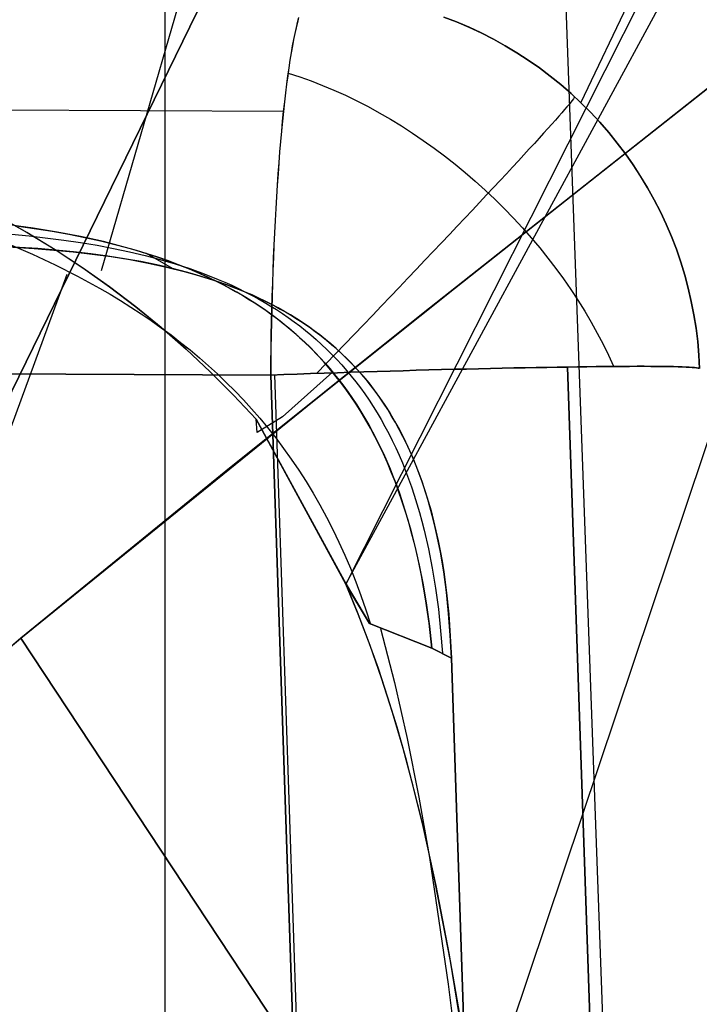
# Model space of a CAD drawing. Header units: millimetres. Extents: x -273 to 273, y -240 to 302.
# Tile 274 of 280: x 227.42 to 230.04, y 229.79 to 233.59. Entities that reach past the tile are written whole.
import ezdxf

# ---------------------------------------------------------------- set-up
doc = ezdxf.new("R2010")
doc.units = ezdxf.units.MM
doc.header["$MEASUREMENT"] = 0
doc.layers.add('IGES level 1', color=7, linetype='Continuous', true_color=0x3e413d)
doc.layers.add('IGES level 2', color=7, linetype='Continuous', true_color=0x008000)

msp = doc.modelspace()

# ---------------------------------------------------------------- linework, layer by layer
at = {"layer": 'IGES level 1'}
for p, q in [((229.5831, 233.2657, 420.4467), (239.6005, 254.288, 0.0001)), ((234.6373, 246.9805, 6), (224.2329, 225.6991, 421.551)), ((224.2329, 225.6991, 421.551), (234.6373, 246.9805, 6)), ((224.5786, 215.5784, 421.7705), (234.6867, 245.7241, 6)), ((229.4264, 236.3375, 213.8137), (230.1957, 215.1254, 214.085)), ((227.9807, 229.709), (227.9807, 235.709)), ((228.4949, 233.5941, 420.8904), (228.4899, 233.5754, 420.9378)), ((228.4911, 233.5753, 420.9379), (228.496, 233.5941, 420.8905)), ((229.0545, 233.596, 420.4506), (229.1034, 233.5772, 420.4508)), ((229.1034, 233.5772, 420.4508), (229.0546, 233.596, 420.4506)), ((228.4359, 233.2324, 421.4401), (152.4425, 233.5635, 414.8607)), ((228.4849, 233.5551, 420.9846), (228.48, 233.5331, 421.0306)), ((228.4814, 233.533, 421.0307), (228.4862, 233.555, 420.9847)), ((228.4899, 233.5754, 420.9378), (228.4849, 233.5551, 420.9846)), ((228.4862, 233.555, 420.9847), (228.4911, 233.5753, 420.9379)), ((229.1516, 233.5568, 420.4509), (229.1034, 233.5772, 420.4508)), ((229.1034, 233.5772, 420.4508), (229.1515, 233.5568, 420.4509)), ((229.1515, 233.5568, 420.4509), (229.1989, 233.5346, 420.451)), ((229.199, 233.5347, 420.451), (229.1516, 233.5568, 420.4509)), ((228.48, 233.5331, 421.0306), (228.4752, 233.5096, 421.0759)), ((228.4766, 233.5095, 421.076), (228.4814, 233.533, 421.0307)), ((229.1989, 233.5346, 420.451), (229.2456, 233.5109, 420.4509)), ((229.2456, 233.5109, 420.4509), (229.199, 233.5347, 420.451)), ((228.4704, 233.4846, 421.1204), (228.4658, 233.458, 421.1639)), ((228.4673, 233.4579, 421.164), (228.4719, 233.4845, 421.1204)), ((228.4752, 233.5096, 421.0759), (228.4704, 233.4846, 421.1204)), ((228.4719, 233.4845, 421.1204), (228.4766, 233.5095, 421.076)), ((229.2913, 233.4855, 420.4507), (229.2456, 233.5109, 420.4509)), ((229.2456, 233.5109, 420.4509), (229.2913, 233.4855, 420.4507)), ((229.3362, 233.4586, 420.4504), (229.2913, 233.4855, 420.4507)), ((229.2913, 233.4855, 420.4507), (229.3362, 233.4585, 420.4504)), ((228.4658, 233.458, 421.1639), (228.4612, 233.43, 421.2066)), ((228.4627, 233.4299, 421.2067), (228.4673, 233.4579, 421.164)), ((229.3801, 233.4301, 420.4501), (229.3362, 233.4586, 420.4504)), ((229.3362, 233.4585, 420.4504), (229.38, 233.43, 420.4501)), ((228.4612, 233.43, 421.2066), (228.4567, 233.4005, 421.2482)), ((228.4583, 233.4004, 421.2483), (228.4627, 233.4299, 421.2067)), ((229.38, 233.43, 420.4501), (229.4229, 233.4, 420.4496)), ((229.4229, 233.4001, 420.4496), (229.3801, 233.4301, 420.4501)), ((228.4523, 233.3696, 421.2889), (228.448, 233.3373, 421.3284)), ((228.4497, 233.3372, 421.3285), (228.4539, 233.3694, 421.289)), ((228.4567, 233.4005, 421.2482), (228.4523, 233.3696, 421.2889)), ((228.4539, 233.3694, 421.289), (228.4583, 233.4004, 421.2483)), ((228.4549, 233.3803, 421.275), (228.4989, 233.3658, 421.2968)), ((228.4989, 233.3658, 421.2968), (228.543, 233.3499, 421.3175)), ((229.4647, 233.3686, 420.449), (229.4229, 233.4001, 420.4496)), ((229.4229, 233.4, 420.4496), (229.4647, 233.3686, 420.449)), ((229.5054, 233.3357, 420.4483), (229.4647, 233.3686, 420.449)), ((229.4647, 233.3686, 420.449), (229.5053, 233.3356, 420.4483)), ((228.448, 233.3373, 421.3284), (228.4438, 233.3037, 421.3669)), ((228.4455, 233.3035, 421.367), (228.4497, 233.3372, 421.3285)), ((228.543, 233.3499, 421.3175), (228.5871, 233.3327, 421.3372)), ((228.5871, 233.3327, 421.3372), (228.6311, 233.3141, 421.3557)), ((229.5053, 233.3356, 420.4483), (229.5448, 233.3013, 420.4475)), ((229.5449, 233.3014, 420.4475), (229.5054, 233.3357, 420.4483)), ((228.4438, 233.3037, 421.3669), (228.4398, 233.2687, 421.4042)), ((228.4415, 233.2686, 421.4042), (228.4455, 233.3035, 421.367)), ((228.6311, 233.3141, 421.3557), (228.6751, 233.2943, 421.373)), ((228.6751, 233.2943, 421.373), (228.7189, 233.2731, 421.3892)), ((229.5448, 233.3013, 420.4475), (229.5831, 233.2657, 420.4467)), ((229.5831, 233.2657, 420.4467), (229.5449, 233.3014, 420.4475)), ((229.5589, 233.2885, 420.4472), (229.557, 233.2853, 420.4991)), ((228.4398, 233.2687, 421.4042), (228.4358, 233.2325, 421.4402)), ((228.4376, 233.2324, 421.4403), (228.4415, 233.2686, 421.4042)), ((228.7189, 233.2731, 421.3892), (228.7624, 233.2507, 421.4041)), ((228.7624, 233.2507, 421.4041), (228.8058, 233.227, 421.4179)), ((229.529, 233.2498, 420.7548), (229.5198, 233.239, 420.8048)), ((229.5371, 233.2595, 420.7043), (229.529, 233.2498, 420.7548)), ((229.5439, 233.2678, 420.6535), (229.5371, 233.2595, 420.7043)), ((229.5495, 233.2749, 420.6023), (229.5439, 233.2678, 420.6535)), ((229.5539, 233.2808, 420.5508), (229.5495, 233.2749, 420.6023)), ((229.557, 233.2853, 420.4991), (229.5539, 233.2808, 420.5508)), ((229.6201, 233.2287, 420.4457), (229.5831, 233.2657, 420.4467)), ((229.5831, 233.2657, 420.4467), (229.6201, 233.2287, 420.4457)), ((228.4358, 233.2325, 421.4402), (228.432, 233.1951, 421.475)), ((228.4337, 233.195, 421.4751), (228.4376, 233.2324, 421.4403)), ((228.8058, 233.227, 421.4179), (228.8488, 233.2021, 421.4304)), ((229.4976, 233.2135, 420.9031), (229.4848, 233.199, 420.9513)), ((229.5093, 233.2269, 420.8542), (229.4976, 233.2135, 420.9031)), ((229.5198, 233.239, 420.8048), (229.5093, 233.2269, 420.8542)), ((229.6558, 233.1905, 420.4446), (229.6201, 233.2287, 420.4457)), ((229.6201, 233.2287, 420.4457), (229.6558, 233.1904, 420.4446)), ((228.432, 233.1951, 421.475), (228.4283, 233.1565, 421.5086)), ((228.43, 233.1564, 421.5086), (228.4337, 233.195, 421.4751)), ((228.8488, 233.2021, 421.4304), (228.8914, 233.1761, 421.4417)), ((228.8914, 233.1761, 421.4417), (228.9337, 233.1489, 421.4518)), ((229.4708, 233.1833, 420.9989), (229.4556, 233.1664, 421.0457)), ((229.4848, 233.199, 420.9513), (229.4708, 233.1833, 420.9989)), ((229.6902, 233.151, 420.4435), (229.6558, 233.1905, 420.4446)), ((229.6558, 233.1904, 420.4446), (229.6902, 233.151, 420.4435)), ((228.4283, 233.1565, 421.5086), (228.4248, 233.1168, 421.5408)), ((228.4265, 233.1167, 421.5408), (228.43, 233.1564, 421.5086)), ((228.9337, 233.1489, 421.4518), (228.9755, 233.1205, 421.4605)), ((229.4393, 233.1484, 421.0916), (229.422, 233.1292, 421.1367)), ((229.4556, 233.1664, 421.0457), (229.4393, 233.1484, 421.0916)), ((229.7231, 233.1104, 420.4422), (229.6902, 233.151, 420.4435)), ((229.6902, 233.151, 420.4435), (229.7231, 233.1104, 420.4422)), ((228.4248, 233.1168, 421.5408), (228.4214, 233.076, 421.5716)), ((228.423, 233.0759, 421.5716), (228.4265, 233.1167, 421.5408)), ((228.9755, 233.1205, 421.4605), (229.0167, 233.0911, 421.468)), ((229.4035, 233.109, 421.1809), (229.384, 233.0876, 421.2241)), ((229.422, 233.1292, 421.1367), (229.4035, 233.109, 421.1809)), ((229.7546, 233.0686, 420.4409), (229.7231, 233.1104, 420.4422)), ((229.7231, 233.1104, 420.4422), (229.7546, 233.0686, 420.4409)), ((228.4214, 233.076, 421.5716), (228.4181, 233.0342, 421.601)), ((228.4197, 233.0341, 421.601), (228.423, 233.0759, 421.5716)), ((229.0167, 233.0911, 421.468), (229.0575, 233.0607, 421.4743)), ((229.0575, 233.0607, 421.4743), (229.0976, 233.0292, 421.4792)), ((229.3634, 233.0652, 421.2663), (229.3418, 233.0418, 421.3074)), ((229.384, 233.0876, 421.2241), (229.3634, 233.0652, 421.2663)), ((229.7847, 233.0258, 420.4395), (229.7546, 233.0686, 420.4409)), ((229.7546, 233.0686, 420.4409), (229.7846, 233.0258, 420.4395)), ((228.4181, 233.0342, 421.601), (228.415, 232.9914, 421.629)), ((228.4166, 232.9913, 421.629), (228.4197, 233.0341, 421.601)), ((229.0976, 233.0292, 421.4792), (229.1371, 232.9967, 421.4828)), ((229.3418, 233.0418, 421.3074), (229.3192, 233.0174, 421.3473)), ((229.7846, 233.0258, 420.4395), (229.8131, 232.9819, 420.438)), ((229.8132, 232.982, 420.438), (229.7847, 233.0258, 420.4395)), ((228.415, 232.9914, 421.629), (228.412, 232.9476, 421.6555)), ((228.4135, 232.9476, 421.6555), (228.4166, 232.9913, 421.629)), ((229.1371, 232.9967, 421.4828), (229.1759, 232.9633, 421.4852)), ((229.2957, 232.992, 421.3861), (229.2712, 232.9657, 421.4237)), ((229.3192, 233.0174, 421.3473), (229.2957, 232.992, 421.3861)), ((228.412, 232.9476, 421.6555), (228.4092, 232.903, 421.6805)), ((228.4107, 232.9029, 421.6805), (228.4135, 232.9476, 421.6555)), ((229.1759, 232.9633, 421.4852), (229.2139, 232.929, 421.4862)), ((229.2712, 232.9657, 421.4237), (229.2458, 232.9385, 421.46)), ((229.8131, 232.9819, 420.438), (229.8401, 232.9371, 420.4364)), ((229.8401, 232.9372, 420.4364), (229.8132, 232.982, 420.438)), ((229.2195, 232.9104, 421.4949), (229.1924, 232.8814, 421.5286)), ((229.2139, 232.929, 421.4862), (229.2512, 232.8938, 421.4859)), ((229.2458, 232.9385, 421.46), (229.2195, 232.9104, 421.4949)), ((229.8655, 232.8914, 420.4347), (229.8401, 232.9372, 420.4364)), ((229.8401, 232.9371, 420.4364), (229.8655, 232.8914, 420.4347)), ((228.4092, 232.903, 421.6805), (228.4065, 232.8575, 421.7039)), ((228.4079, 232.8575, 421.704), (228.4107, 232.9029, 421.6805)), ((229.1924, 232.8814, 421.5286), (229.1645, 232.8517, 421.5608)), ((229.2512, 232.8938, 421.4859), (229.2876, 232.8578, 421.4843)), ((229.8893, 232.8449, 420.4329), (229.8655, 232.8914, 420.4347)), ((229.8655, 232.8914, 420.4347), (229.8893, 232.8449, 420.4329)), ((228.4065, 232.8575, 421.7039), (228.404, 232.8113, 421.7259)), ((228.4053, 232.8112, 421.7259), (228.4079, 232.8575, 421.704)), ((229.1645, 232.8517, 421.5608), (229.1358, 232.8212, 421.5916)), ((229.2876, 232.8578, 421.4843), (229.3232, 232.821, 421.4815)), ((229.9115, 232.7975, 420.4311), (229.8893, 232.8449, 420.4329)), ((229.8893, 232.8449, 420.4329), (229.9114, 232.7975, 420.4311)), ((228.404, 232.8113, 421.7259), (228.4016, 232.7643, 421.7462)), ((228.4029, 232.7642, 421.7462), (228.4053, 232.8112, 421.7259)), ((229.1358, 232.8212, 421.5916), (229.1064, 232.7899, 421.6209)), ((229.3232, 232.821, 421.4815), (229.3578, 232.7835, 421.4773)), ((229.9114, 232.7975, 420.4311), (229.9319, 232.7494, 420.4292)), ((229.9319, 232.7494, 420.4292), (229.9115, 232.7975, 420.4311)), ((228.4016, 232.7643, 421.7462), (228.3995, 232.7166, 421.7649)), ((228.4006, 232.7166, 421.7649), (228.4029, 232.7642, 421.7462)), ((229.0762, 232.758, 421.6488), (229.0454, 232.7254, 421.675)), ((229.1064, 232.7899, 421.6209), (229.0762, 232.758, 421.6488)), ((229.3578, 232.7835, 421.4773), (229.3915, 232.7453, 421.4718)), ((229.0454, 232.7254, 421.675), (229.014, 232.6922, 421.6998)), ((229.3915, 232.7453, 421.4718), (229.4242, 232.7064, 421.465)), ((229.9507, 232.7006, 420.4272), (229.9319, 232.7494, 420.4292)), ((229.9319, 232.7494, 420.4292), (229.9507, 232.7006, 420.4272)), ((228.3995, 232.7166, 421.7649), (228.3974, 232.6684, 421.782)), ((228.3985, 232.6683, 421.782), (228.4006, 232.7166, 421.7649)), ((229.014, 232.6922, 421.6998), (228.9819, 232.6584, 421.7229)), ((229.4242, 232.7064, 421.465), (229.4559, 232.667, 421.457)), ((229.9678, 232.6512, 420.4251), (229.9507, 232.7006, 420.4272)), ((229.9507, 232.7006, 420.4272), (229.9678, 232.6512, 420.4251)), ((228.3974, 232.6684, 421.782), (228.3956, 232.6195, 421.7974)), ((228.3966, 232.6195, 421.7975), (228.3985, 232.6683, 421.782)), ((228.9819, 232.6584, 421.7229), (228.9493, 232.624, 421.7444)), ((229.4559, 232.667, 421.457), (229.4865, 232.6269, 421.4477)), ((229.9831, 232.6012, 420.423), (229.9678, 232.6512, 420.4251)), ((229.9678, 232.6512, 420.4251), (229.9831, 232.6012, 420.423)), ((224.3041, 223.614, 421.5962), (227.6028, 232.6053, 286.7002)), ((228.3956, 232.6195, 421.7974), (228.3939, 232.5702, 421.8112)), ((228.3948, 232.5702, 421.8112), (228.3966, 232.6195, 421.7975)), ((228.9493, 232.624, 421.7444), (228.9162, 232.5892, 421.7642)), ((229.4865, 232.6269, 421.4477), (229.516, 232.5864, 421.4371)), ((228.3939, 232.5702, 421.8112), (228.3924, 232.5204, 421.8233)), ((228.3932, 232.5204, 421.8233), (228.3948, 232.5702, 421.8112)), ((228.9162, 232.5892, 421.7642), (228.8826, 232.5539, 421.7824)), ((229.516, 232.5864, 421.4371), (229.5444, 232.5454, 421.4253)), ((229.9967, 232.5507, 420.4208), (229.9831, 232.6012, 420.423)), ((229.9831, 232.6012, 420.423), (229.9967, 232.5507, 420.4208)), ((228.3871, 232.2157, 421.8598), (152.4099, 232.5475, 415.2838)), ((152.4099, 232.5475, 415.2838), (228.3871, 232.2157, 421.8598)), ((228.8826, 232.5539, 421.7824), (228.8486, 232.5183, 421.7988)), ((229.5444, 232.5454, 421.4253), (229.5716, 232.504, 421.4122)), ((230.0085, 232.4998, 420.4185), (229.9967, 232.5507, 420.4208)), ((229.9967, 232.5507, 420.4208), (230.0085, 232.4998, 420.4185)), ((228.3924, 232.5204, 421.8233), (228.3911, 232.4703, 421.8337)), ((228.3917, 232.4703, 421.8337), (228.3932, 232.5204, 421.8233)), ((228.8486, 232.5183, 421.7988), (228.8142, 232.4822, 421.8136)), ((229.5716, 232.504, 421.4122), (229.5976, 232.4622, 421.398)), ((230.0186, 232.4485, 420.4162), (230.0085, 232.4998, 420.4185)), ((230.0085, 232.4998, 420.4185), (230.0185, 232.4485, 420.4162)), ((228.3911, 232.4703, 421.8337), (228.3899, 232.4198, 421.8423)), ((228.3905, 232.4198, 421.8424), (228.3917, 232.4703, 421.8337)), ((228.8142, 232.4822, 421.8136), (228.7794, 232.4458, 421.8266)), ((229.5976, 232.4622, 421.398), (229.6224, 232.4201, 421.3825)), ((228.3899, 232.4198, 421.8423), (228.3889, 232.369, 421.8493)), ((228.3894, 232.369, 421.8493), (228.3905, 232.4198, 421.8424)), ((228.7794, 232.4458, 421.8266), (228.7443, 232.4092, 421.8378)), ((229.6224, 232.4201, 421.3825), (229.6459, 232.3777, 421.3658)), ((230.0185, 232.4485, 420.4162), (230.0268, 232.3969, 420.4138)), ((230.0268, 232.3969, 420.4138), (230.0186, 232.4485, 420.4162)), ((228.7443, 232.4092, 421.8378), (228.7089, 232.3723, 421.8473)), ((229.6459, 232.3777, 421.3658), (229.6681, 232.3351, 421.348)), ((230.0332, 232.345, 420.4114), (230.0268, 232.3969, 420.4138)), ((230.0268, 232.3969, 420.4138), (230.0332, 232.345, 420.4114)), ((228.3889, 232.369, 421.8493), (228.3881, 232.3181, 421.8545)), ((228.3884, 232.318, 421.8545), (228.3894, 232.369, 421.8493)), ((228.7089, 232.3723, 421.8473), (228.6733, 232.3352, 421.855)), ((230.0378, 232.293, 420.4089), (230.0332, 232.345, 420.4114)), ((230.0332, 232.345, 420.4114), (230.0378, 232.293, 420.4089)), ((228.3881, 232.3181, 421.8545), (228.3875, 232.2669, 421.858)), ((228.3877, 232.2669, 421.858), (228.3884, 232.318, 421.8545)), ((228.6733, 232.3352, 421.855), (228.6375, 232.2979, 421.8609)), ((229.6681, 232.3351, 421.348), (229.689, 232.2924, 421.329)), ((228.3875, 232.2669, 421.858), (228.3871, 232.2157, 421.8598)), ((228.3871, 232.2157, 421.8598), (228.3877, 232.2669, 421.858)), ((228.6375, 232.2979, 421.8609), (228.6016, 232.2606, 421.8651)), ((229.689, 232.2924, 421.329), (229.7086, 232.2495, 421.309)), ((230.0406, 232.2408, 420.4063), (230.0378, 232.293, 420.4089)), ((230.0378, 232.293, 420.4089), (230.0406, 232.2408, 420.4063)), ((228.6016, 232.2606, 421.8651), (228.5655, 232.2232, 421.8674)), ((228.5927, 232.223, 421.8667), (228.6441, 232.2248, 421.8641)), ((228.6441, 232.2248, 421.8641), (228.5927, 232.2231, 421.8668)), ((228.6954, 232.2265, 421.8597), (228.6441, 232.2248, 421.8641)), ((228.6441, 232.2248, 421.8641), (228.6953, 232.2264, 421.8596)), ((228.6953, 232.2264, 421.8596), (228.7464, 232.2281, 421.8535)), ((228.7465, 232.2281, 421.8535), (228.6954, 232.2265, 421.8597)), ((228.7464, 232.2281, 421.8535), (228.7973, 232.2297, 421.8455)), ((228.7973, 232.2297, 421.8456), (228.7465, 232.2281, 421.8535)), ((228.7973, 232.2297, 421.8455), (228.8479, 232.2312, 421.8358)), ((228.8479, 232.2312, 421.8359), (228.7973, 232.2297, 421.8456)), ((228.8479, 232.2312, 421.8358), (228.8981, 232.2327, 421.8244)), ((228.8981, 232.2327, 421.8245), (228.8479, 232.2312, 421.8359)), ((228.8981, 232.2327, 421.8244), (228.9478, 232.2341, 421.8113)), ((228.9478, 232.2341, 421.8114), (228.8981, 232.2327, 421.8245)), ((228.9478, 232.2341, 421.8113), (228.9971, 232.2354, 421.7965)), ((228.9971, 232.2354, 421.7965), (228.9478, 232.2341, 421.8114)), ((228.9971, 232.2354, 421.7965), (229.0459, 232.2367, 421.78)), ((229.0459, 232.2367, 421.78), (228.9971, 232.2354, 421.7965)), ((229.0459, 232.2367, 421.78), (229.0941, 232.238, 421.7618)), ((229.0941, 232.238, 421.7619), (229.0459, 232.2367, 421.78)), ((229.1416, 232.2392, 421.742), (229.0941, 232.238, 421.7619)), ((229.0941, 232.238, 421.7618), (229.1416, 232.2391, 421.742)), ((229.1416, 232.2391, 421.742), (229.1884, 232.2403, 421.7206)), ((229.1884, 232.2403, 421.7206), (229.1416, 232.2392, 421.742)), ((229.1884, 232.2403, 421.7206), (229.2344, 232.2413, 421.6975)), ((229.2345, 232.2413, 421.6976), (229.1884, 232.2403, 421.7206)), ((229.2344, 232.2413, 421.6975), (229.2797, 232.2423, 421.6729)), ((229.2797, 232.2423, 421.673), (229.2345, 232.2413, 421.6976)), ((229.2797, 232.2423, 421.6729), (229.324, 232.2432, 421.6468)), ((229.3241, 232.2432, 421.6468), (229.2797, 232.2423, 421.673)), ((229.324, 232.2432, 421.6468), (229.3675, 232.2441, 421.6192)), ((229.3675, 232.244, 421.6192), (229.3241, 232.2432, 421.6468)), ((229.3675, 232.2441, 421.6192), (229.41, 232.2448, 421.5901)), ((229.41, 232.2448, 421.5901), (229.3675, 232.244, 421.6192)), ((229.41, 232.2448, 421.5901), (229.4514, 232.2455, 421.5595)), ((229.4514, 232.2455, 421.5595), (229.41, 232.2448, 421.5901)), ((229.4514, 232.2455, 421.5595), (229.4918, 232.2462, 421.5276)), ((229.4918, 232.2461, 421.5276), (229.4514, 232.2455, 421.5595)), ((229.4918, 232.2462, 421.5276), (229.5311, 232.2468, 421.4943)), ((229.5311, 232.2467, 421.4943), (229.4918, 232.2461, 421.5276)), ((229.5311, 232.2468, 421.4943), (229.5691, 232.2474, 421.4596)), ((229.5691, 232.2473, 421.4596), (229.5311, 232.2467, 421.4943)), ((245.4206, -232.7297, 431.4044), (229.5311, 232.2468, 421.4943)), ((229.5311, 232.2468, 421.4943), (245.4206, -232.7298, 431.4044)), ((229.5691, 232.2474, 421.4596), (229.606, 232.2479, 421.4236)), ((229.606, 232.2478, 421.4236), (229.5691, 232.2473, 421.4596)), ((229.606, 232.2479, 421.4236), (229.6416, 232.2483, 421.3865)), ((229.6416, 232.2483, 421.3865), (229.606, 232.2478, 421.4236)), ((229.6416, 232.2483, 421.3865), (229.676, 232.2487, 421.3481)), ((229.676, 232.2487, 421.3481), (229.6416, 232.2483, 421.3865)), ((229.676, 232.2487, 421.3481), (229.7089, 232.249, 421.3085)), ((229.7089, 232.249, 421.3085), (229.676, 232.2487, 421.3481)), ((229.7089, 232.249, 421.3085), (229.7405, 232.2493, 421.2679)), ((229.7406, 232.2492, 421.2679), (229.7089, 232.249, 421.3085)), ((229.7405, 232.2493, 421.2679), (229.7707, 232.2494, 421.2261)), ((229.7708, 232.2494, 421.2262), (229.7406, 232.2492, 421.2679)), ((229.7707, 232.2494, 421.2261), (229.7995, 232.2495, 421.1834)), ((229.7995, 232.2495, 421.1834), (229.7708, 232.2494, 421.2262)), ((229.7995, 232.2495, 421.1834), (229.8268, 232.2495, 421.1397)), ((229.8268, 232.2495, 421.1397), (229.7995, 232.2495, 421.1834)), ((229.8268, 232.2495, 421.1397), (229.8525, 232.2494, 421.0951)), ((229.8525, 232.2494, 421.0952), (229.8268, 232.2495, 421.1397)), ((229.8525, 232.2494, 421.0951), (229.8767, 232.2493, 421.0497)), ((229.8768, 232.2493, 421.0497), (229.8525, 232.2494, 421.0952)), ((229.8767, 232.2493, 421.0497), (229.8994, 232.2491, 421.0034)), ((229.8994, 232.2491, 421.0034), (229.8768, 232.2493, 421.0497)), ((229.8994, 232.2491, 421.0034), (229.9204, 232.2488, 420.9564)), ((229.9204, 232.2488, 420.9564), (229.8994, 232.2491, 421.0034)), ((229.9204, 232.2488, 420.9564), (229.9398, 232.2484, 420.9087)), ((229.9398, 232.2484, 420.9087), (229.9204, 232.2488, 420.9564)), ((229.9398, 232.2484, 420.9087), (229.9576, 232.248, 420.8604)), ((229.9576, 232.248, 420.8604), (229.9398, 232.2484, 420.9087)), ((229.9576, 232.248, 420.8604), (229.9737, 232.2475, 420.8115)), ((229.9737, 232.2475, 420.8115), (229.9576, 232.248, 420.8604)), ((229.9737, 232.2475, 420.8115), (229.9881, 232.2469, 420.7621)), ((229.9881, 232.2469, 420.7621), (229.9737, 232.2475, 420.8115)), ((229.9881, 232.2469, 420.7621), (230.0008, 232.2462, 420.7122)), ((230.0008, 232.2462, 420.7122), (229.9881, 232.2469, 420.7621)), ((230.0008, 232.2462, 420.7122), (230.0118, 232.2455, 420.6619)), ((230.0118, 232.2455, 420.6619), (230.0008, 232.2462, 420.7122)), ((230.0118, 232.2455, 420.6619), (230.0211, 232.2447, 420.6112)), ((230.0211, 232.2447, 420.6112), (230.0118, 232.2455, 420.6619)), ((230.0211, 232.2447, 420.6112), (230.0286, 232.2438, 420.5603)), ((230.0286, 232.2438, 420.5603), (230.0211, 232.2447, 420.6112)), ((230.0286, 232.2438, 420.5603), (230.0344, 232.2429, 420.5091)), ((230.0344, 232.2429, 420.5091), (230.0286, 232.2438, 420.5603)), ((230.0344, 232.2429, 420.5091), (230.0384, 232.2418, 420.4578)), ((230.0384, 232.2419, 420.4578), (230.0344, 232.2429, 420.5091)), ((230.0406, 232.2408, 420.4063), (230.0384, 232.2419, 420.4578)), ((230.0384, 232.2418, 420.4578), (230.0406, 232.2408, 420.4063)), ((228.3871, 232.2157, 421.8598), (228.4384, 232.2176, 421.8641)), ((228.4384, 232.2176, 421.8642), (228.3871, 232.2157, 421.8598)), ((244.293, -232.7607, 431.7657), (228.3871, 232.2157, 421.8598)), ((228.3871, 232.2157, 421.8598), (244.293, -232.7607, 431.7657)), ((242.1131, -169.0587, 430.4285), (228.4027, 232.2163, 421.8613)), ((228.4384, 232.2176, 421.8641), (228.4897, 232.2195, 421.8668)), ((228.4897, 232.2195, 421.8668), (228.4384, 232.2176, 421.8642)), ((228.4897, 232.2195, 421.8668), (228.5412, 232.2213, 421.8676)), ((228.5412, 232.2213, 421.8677), (228.4897, 232.2195, 421.8668)), ((228.5927, 232.2231, 421.8668), (228.5412, 232.2213, 421.8677)), ((228.5412, 232.2213, 421.8676), (228.5927, 232.223, 421.8667))]:
    msp.add_line(p, q, dxfattribs=at)
at = {"layer": 'IGES level 2', "color": 31, "true_color": 0xfabe47}
for p, q in [((228.6774, 231.4094, 441.9042), (231.2266, 236.1149, 586.5012)), ((230.6704, 235.3642, 568.3357), (228.6774, 231.4094, 441.9042)), ((228.3051, 234.5843, 509.0861), (227.7337, 232.6179, 441.8221)), ((230.396, 233.5776, 780.5576), (229.7028, 233.0303, 779.5667)), ((229.62, 232.9649, 779.4448), (230.1262, 233.3647, 780.1787)), ((229.7028, 233.0303, 779.5667), (228.9747, 232.454, 778.4678)), ((229.0958, 232.5499, 778.6544), (229.62, 232.9649, 779.4448)), ((227.4474, 232.7649, 441.803), (227.3368, 232.8273, 441.7944)), ((227.3373, 232.8284, 441.7944), (227.4479, 232.7659, 441.803)), ((227.4719, 232.7821, 424.976), (227.3778, 232.7952, 424.9663)), ((227.3181, 232.7651, 423.3497), (227.456, 232.7525, 423.364)), ((227.4154, 232.7901, 424.9701), (227.5452, 232.7702, 424.9835)), ((227.5558, 232.6988, 441.8114), (227.4474, 232.7649, 441.803)), ((227.4479, 232.7659, 441.803), (227.5563, 232.6997, 441.8114)), ((227.5641, 232.767, 424.9855), (227.4719, 232.7821, 424.976)), ((227.5452, 232.7702, 424.9835), (227.6085, 232.7588, 424.9901)), ((227.6543, 232.7497, 424.9949), (227.5641, 232.767, 424.9855)), ((227.6085, 232.7588, 424.9901), (227.6707, 232.7463, 424.9966)), ((227.3791, 232.72, 433.3376), (227.4689, 232.6813, 433.338)), ((227.456, 232.7525, 423.364), (227.5895, 232.7363, 423.3779)), ((227.5895, 232.7363, 423.3779), (227.6545, 232.7267, 423.3847)), ((227.7423, 232.7302, 425.0041), (227.6543, 232.7497, 424.9949)), ((227.6545, 232.7267, 423.3847), (227.7184, 232.716, 423.3914)), ((227.6707, 232.7463, 424.9966), (227.7317, 232.7327, 425.0029)), ((227.7317, 232.7327, 425.0029), (227.7916, 232.7179, 425.0092)), ((227.8281, 232.7081, 425.0131), (227.7423, 232.7302, 425.0041)), ((227.323, 232.713, 421.7405), (227.4755, 232.7042, 421.7564)), ((227.4902, 232.7031, 421.758), (227.3488, 232.7118, 421.7432)), ((227.4689, 232.6813, 433.338), (227.5568, 232.6403, 433.3385)), ((227.4755, 232.7042, 421.7564), (227.6254, 232.6909, 421.7722)), ((227.627, 232.6907, 421.7724), (227.4902, 232.7031, 421.758)), ((227.662, 232.629, 441.8195), (227.5558, 232.6988, 441.8114)), ((227.5563, 232.6997, 441.8114), (227.6624, 232.6298, 441.8195)), ((227.6254, 232.6909, 421.7722), (227.6992, 232.6823, 421.78)), ((227.6937, 232.683, 421.7794), (227.627, 232.6907, 421.7724)), ((227.7591, 232.6742, 421.7863), (227.6937, 232.683, 421.7794)), ((227.6992, 232.6823, 421.78), (227.7721, 232.6723, 421.7877)), ((227.7184, 232.716, 423.3914), (227.7811, 232.7041, 423.3981)), ((227.7811, 232.7041, 423.3981), (227.8425, 232.6911, 423.4046)), ((227.7916, 232.7179, 425.0092), (227.8503, 232.702, 425.0153)), ((227.8702, 232.6961, 425.0175), (227.8281, 232.7081, 425.0131)), ((227.8425, 232.6911, 423.4046), (227.9028, 232.6768, 423.411)), ((227.8503, 232.702, 425.0153), (227.9079, 232.6848, 425.0214)), ((227.9116, 232.6834, 425.0219), (227.8702, 232.6961, 425.0175)), ((227.9079, 232.6848, 425.0214), (227.9642, 232.6662, 425.0274)), ((228.0082, 232.6269, 421.813), (227.9079, 232.6848, 425.0214)), ((227.9525, 232.67, 425.0262), (227.9116, 232.6834, 425.0219)), ((227.8233, 232.6643, 421.7932), (227.7591, 232.6742, 421.7863)), ((227.7721, 232.6723, 421.7877), (227.8441, 232.6608, 421.7954)), ((227.8863, 232.6531, 421.7999), (227.8233, 232.6643, 421.7932)), ((227.8441, 232.6608, 421.7954), (227.9151, 232.6475, 421.803)), ((227.9479, 232.6407, 421.8065), (227.8863, 232.6531, 421.7999)), ((227.9028, 232.6768, 423.411), (227.9617, 232.6612, 423.4172)), ((227.9151, 232.6475, 421.803), (227.9851, 232.6324, 421.8105)), ((227.9927, 232.6559, 425.0304), (227.9525, 232.67, 425.0262)), ((227.9617, 232.6612, 423.4172), (228.0194, 232.6443, 423.4234)), ((227.9642, 232.6662, 425.0274), (228.0193, 232.6463, 425.0332)), ((228.0323, 232.641, 425.0346), (227.9927, 232.6559, 425.0304)), ((228.0193, 232.6463, 425.0332), (228.0731, 232.625, 425.0389)), ((228.0194, 232.6443, 423.4234), (228.0758, 232.626, 423.4295)), ((227.5568, 232.6403, 433.3385), (227.6428, 232.597, 433.3389)), ((227.7657, 232.5557, 441.8273), (227.662, 232.629, 441.8195)), ((227.6624, 232.6298, 441.8195), (227.7661, 232.5564, 441.8274)), ((228.0082, 232.6269, 421.813), (227.9479, 232.6407, 421.8065)), ((227.9851, 232.6324, 421.8105), (228.0539, 232.6153, 421.8179)), ((228.0672, 232.6117, 421.8194), (228.0082, 232.6269, 421.813)), ((228.0713, 232.6254, 425.0388), (228.0323, 232.641, 425.0346)), ((228.0539, 232.6153, 421.8179), (228.1001, 232.6025, 421.823)), ((228.1248, 232.5951, 421.8257), (228.0672, 232.6117, 421.8194)), ((228.1096, 232.609, 425.0429), (228.0713, 232.6254, 425.0388)), ((228.0731, 232.625, 425.0389), (228.1257, 232.6023, 425.0446)), ((228.0758, 232.626, 423.4295), (228.1309, 232.6061, 423.4354)), ((228.1473, 232.5918, 425.0469), (228.1096, 232.609, 425.0429)), ((228.1309, 232.6061, 423.4354), (228.1846, 232.5848, 423.4413)), ((227.6428, 232.597, 433.3389), (227.7267, 232.5513, 433.3394)), ((228.1001, 232.6025, 421.823), (228.1456, 232.5886, 421.8279)), ((228.181, 232.577, 421.8318), (228.1248, 232.5951, 421.8257)), ((228.1257, 232.6023, 425.0446), (228.177, 232.578, 425.0501)), ((228.1456, 232.5886, 421.8279), (228.1905, 232.5737, 421.8329)), ((228.1843, 232.5738, 425.0509), (228.1473, 232.5918, 425.0469)), ((228.177, 232.578, 425.0501), (228.2022, 232.5652, 425.0528)), ((228.2357, 232.5573, 421.8379), (228.181, 232.577, 421.8318)), ((228.2207, 232.5549, 425.0548), (228.1843, 232.5738, 425.0509)), ((228.1846, 232.5848, 423.4413), (228.2109, 232.5735, 423.4442)), ((228.1905, 232.5737, 421.8329), (228.2347, 232.5577, 421.8377)), ((228.2109, 232.5735, 423.4442), (228.2369, 232.5619, 423.447)), ((227.7267, 232.5513, 433.3394), (227.7679, 232.5275, 433.3397)), ((227.8669, 232.4789, 441.8349), (227.7657, 232.5557, 441.8273)), ((227.7661, 232.5564, 441.8274), (227.8672, 232.4794, 441.8349)), ((228.2022, 232.5652, 425.0528), (228.227, 232.5521, 425.0555)), ((228.2563, 232.5352, 425.0587), (228.2207, 232.5549, 425.0548)), ((228.227, 232.5521, 425.0555), (228.2516, 232.5386, 425.0581)), ((228.2347, 232.5577, 421.8377), (228.2782, 232.5405, 421.8426)), ((228.2626, 232.5468, 421.8408), (228.2357, 232.5573, 421.8379)), ((228.2369, 232.5619, 423.447), (228.2626, 232.5498, 423.4498)), ((228.2516, 232.5386, 425.0581), (228.2757, 232.5246, 425.0608)), ((228.2912, 232.5147, 425.0625), (228.2563, 232.5352, 425.0587)), ((228.2626, 232.5498, 423.4498), (228.2879, 232.5373, 423.4526)), ((228.2891, 232.5359, 421.8438), (228.2626, 232.5468, 421.8408)), ((228.2782, 232.5405, 421.8426), (228.3209, 232.5221, 421.8473)), ((228.2879, 232.5373, 423.4526), (228.3128, 232.5244, 423.4554)), ((228.3152, 232.5246, 421.8467), (228.2891, 232.5359, 421.8438)), ((228.5544, 232.1184, 777.806), (229.0958, 232.5499, 778.6544)), ((227.7679, 232.5275, 433.3397), (227.8085, 232.503, 433.3399)), ((227.8085, 232.503, 433.3399), (227.8485, 232.4779, 433.3402)), ((228.2757, 232.5246, 425.0608), (228.2996, 232.5103, 425.0634)), ((228.3255, 232.4932, 425.0663), (228.2912, 232.5147, 425.0625)), ((228.2996, 232.5103, 425.0634), (228.3231, 232.4955, 425.066)), ((228.3128, 232.5244, 423.4554), (228.3374, 232.5111, 423.4581)), ((228.3409, 232.5129, 421.8496), (228.3152, 232.5246, 421.8467)), ((228.3209, 232.5221, 421.8473), (228.3628, 232.5024, 421.852)), ((228.3231, 232.4955, 425.066), (228.3462, 232.4803, 425.0685)), ((228.359, 232.4708, 425.07), (228.3255, 232.4932, 425.0663)), ((228.3374, 232.5111, 423.4581), (228.3616, 232.4973, 423.4608)), ((228.3663, 232.5007, 421.8524), (228.3409, 232.5129, 421.8496)), ((228.3616, 232.4973, 423.4608), (228.3855, 232.4831, 423.4635)), ((228.3628, 232.5024, 421.852), (228.4039, 232.4815, 421.8567)), ((228.3912, 232.4881, 421.8552), (228.3663, 232.5007, 421.8524)), ((227.8485, 232.4779, 433.3402), (227.888, 232.4521, 433.3405)), ((227.9655, 232.3987, 441.8422), (227.8669, 232.4789, 441.8349)), ((227.8672, 232.4794, 441.8349), (227.9657, 232.3991, 441.8422)), ((228.9747, 232.454, 778.4678), (228.2143, 231.8454, 777.2565)), ((228.3462, 232.4803, 425.0685), (228.3691, 232.4646, 425.071)), ((228.3918, 232.4475, 425.0736), (228.359, 232.4708, 425.07)), ((228.3691, 232.4646, 425.071), (228.3915, 232.4486, 425.0735)), ((228.3855, 232.4831, 423.4635), (228.409, 232.4684, 423.4661)), ((228.4158, 232.4751, 421.858), (228.3912, 232.4881, 421.8552)), ((228.4039, 232.4815, 421.8567), (228.4241, 232.4705, 421.859)), ((228.409, 232.4684, 423.4661), (228.4321, 232.4533, 423.4687)), ((228.44, 232.4615, 421.8608), (228.4158, 232.4751, 421.858)), ((228.4241, 232.4705, 421.859), (228.444, 232.4592, 421.8613)), ((228.4321, 232.4533, 423.4687), (228.4548, 232.4377, 423.4713)), ((228.4639, 232.4475, 421.8635), (228.44, 232.4615, 421.8608)), ((228.444, 232.4592, 421.8613), (228.4637, 232.4476, 421.8635)), ((227.888, 232.4521, 433.3405), (227.9269, 232.4256, 433.3407)), ((227.9269, 232.4256, 433.3407), (227.9652, 232.3985, 433.341)), ((228.3915, 232.4486, 425.0735), (228.4137, 232.432, 425.076)), ((228.4238, 232.4233, 425.0772), (228.3918, 232.4475, 425.0736)), ((228.4137, 232.432, 425.076), (228.4354, 232.415, 425.0784)), ((228.4551, 232.3981, 425.0807), (228.4238, 232.4233, 425.0772)), ((228.4354, 232.415, 425.0784), (228.4569, 232.3976, 425.0808)), ((228.4548, 232.4377, 423.4713), (228.4772, 232.4216, 423.4738)), ((228.4637, 232.4476, 421.8635), (228.4832, 232.4356, 421.8658)), ((228.4873, 232.4331, 421.8662), (228.4639, 232.4475, 421.8635)), ((228.4772, 232.4216, 423.4738), (228.4992, 232.4051, 423.4764)), ((228.4832, 232.4356, 421.8658), (228.5024, 232.4233, 421.868)), ((228.5103, 232.4181, 421.8689), (228.4873, 232.4331, 421.8662)), ((228.5024, 232.4233, 421.868), (228.5214, 232.4107, 421.8702)), ((228.5329, 232.4027, 421.8715), (228.5103, 232.4181, 421.8689)), ((227.9652, 232.3985, 433.341), (228.003, 232.3706, 433.3413)), ((228.0613, 232.3153, 441.8491), (227.9655, 232.3987, 441.8422)), ((227.9657, 232.3991, 441.8422), (228.0614, 232.3154, 441.8491)), ((228.4856, 232.3719, 425.0841), (228.4551, 232.3981, 425.0807)), ((228.4569, 232.3976, 425.0808), (228.478, 232.3796, 425.0832)), ((228.478, 232.3796, 425.0832), (228.4987, 232.3612, 425.0855)), ((228.4992, 232.4051, 423.4764), (228.5209, 232.3881, 423.4788)), ((228.5209, 232.3881, 423.4788), (228.5421, 232.3706, 423.4813)), ((228.5214, 232.4107, 421.8702), (228.5401, 232.3976, 421.8724)), ((228.5552, 232.3867, 421.8741), (228.5329, 232.4027, 421.8715)), ((228.5401, 232.3976, 421.8724), (228.5585, 232.3843, 421.8745)), ((228.577, 232.3703, 421.8767), (228.5552, 232.3867, 421.8741)), ((228.5585, 232.3843, 421.8745), (228.5767, 232.3705, 421.8767)), ((228.003, 232.3706, 433.3413), (228.0401, 232.342, 433.3416)), ((228.0401, 232.342, 433.3416), (228.0765, 232.3126, 433.3419)), ((228.5154, 232.3447, 425.0875), (228.4856, 232.3719, 425.0841)), ((228.4987, 232.3612, 425.0855), (228.519, 232.3424, 425.0879)), ((228.5443, 232.3166, 425.0908), (228.5154, 232.3447, 425.0875)), ((228.519, 232.3424, 425.0879), (228.539, 232.323, 425.0901)), ((228.5421, 232.3706, 423.4813), (228.563, 232.3526, 423.4837)), ((228.563, 232.3526, 423.4837), (228.5834, 232.3341, 423.4861)), ((228.5767, 232.3705, 421.8767), (228.5946, 232.3565, 421.8788)), ((228.5984, 232.3533, 421.8792), (228.577, 232.3703, 421.8767)), ((228.5946, 232.3565, 421.8788), (228.6121, 232.342, 421.8809)), ((228.6194, 232.3359, 421.8817), (228.5984, 232.3533, 421.8792)), ((228.6121, 232.342, 421.8809), (228.6294, 232.3272, 421.8829)), ((228.1543, 232.2286, 441.8558), (228.0613, 232.3153, 441.8491)), ((228.0614, 232.3154, 441.8491), (228.1542, 232.2285, 441.8558)), ((228.0765, 232.3126, 433.3419), (228.1124, 232.2825, 433.3422)), ((228.539, 232.323, 425.0901), (228.5587, 232.3031, 425.0924)), ((228.5678, 232.2925, 425.0935), (228.5443, 232.3166, 425.0908)), ((228.5587, 232.3031, 425.0924), (228.578, 232.2828, 425.0946)), ((228.5834, 232.3341, 423.4861), (228.6035, 232.315, 423.4885)), ((228.6035, 232.315, 423.4885), (228.6232, 232.2955, 423.4908)), ((228.64, 232.3179, 421.8842), (228.6194, 232.3359, 421.8817)), ((228.6294, 232.3272, 421.8829), (228.6464, 232.312, 421.885)), ((228.6602, 232.2993, 421.8866), (228.64, 232.3179, 421.8842)), ((228.6464, 232.312, 421.885), (228.6631, 232.2965, 421.887)), ((228.1124, 232.2825, 433.3422), (228.1476, 232.2517, 433.3425)), ((228.5907, 232.2676, 425.0962), (228.5678, 232.2925, 425.0935)), ((228.578, 232.2828, 425.0946), (228.5969, 232.2619, 425.0968)), ((228.613, 232.2421, 425.0988), (228.5907, 232.2676, 425.0962)), ((228.6232, 232.2955, 423.4908), (228.6425, 232.2754, 423.4931)), ((228.6425, 232.2754, 423.4931), (228.6614, 232.2548, 423.4954)), ((228.6799, 232.2802, 421.889), (228.6602, 232.2993, 421.8866)), ((228.6631, 232.2965, 421.887), (228.6795, 232.2806, 421.889)), ((228.6795, 232.2806, 421.889), (228.6956, 232.2644, 421.8909)), ((228.6992, 232.2606, 421.8914), (228.6799, 232.2802, 421.889)), ((228.6956, 232.2644, 421.8909), (228.7194, 232.239, 421.8939)), ((228.1476, 232.2517, 433.3425), (228.1822, 232.22, 433.3428)), ((228.1542, 232.2285, 441.8558), (228.2441, 232.1385, 441.8622)), ((228.2443, 232.1388, 441.8622), (228.1543, 232.2286, 441.8558)), ((228.6252, 232.2276, 425.1002), (228.433, 232.0553, 430.686)), ((228.5969, 232.2619, 425.0968), (228.6154, 232.2405, 425.099)), ((228.6348, 232.2158, 425.1013), (228.613, 232.2421, 425.0988)), ((228.6154, 232.2405, 425.099), (228.6336, 232.2186, 425.1011)), ((228.6614, 232.2548, 423.4954), (228.6799, 232.2336, 423.4976)), ((228.6799, 232.2336, 423.4976), (228.6979, 232.2119, 423.4998)), ((228.7181, 232.2404, 421.8937), (228.6992, 232.2606, 421.8914)), ((228.7366, 232.2196, 421.896), (228.7181, 232.2404, 421.8937)), ((228.7194, 232.239, 421.8939), (228.7425, 232.2128, 421.8967)), ((228.1822, 232.22, 433.3428), (228.216, 232.1876, 433.3431)), ((228.216, 232.1876, 433.3431), (228.2492, 232.1544, 433.3434)), ((228.6336, 232.2186, 425.1011), (228.6514, 232.1962, 425.1032)), ((228.6561, 232.1888, 425.1039), (228.6348, 232.2158, 425.1013)), ((228.6514, 232.1962, 425.1032), (228.6688, 232.1732, 425.1053)), ((228.6768, 232.161, 425.1063), (228.6561, 232.1888, 425.1039)), ((228.6979, 232.2119, 423.4998), (228.7156, 232.1897, 423.5019)), ((228.7156, 232.1897, 423.5019), (228.7329, 232.1669, 423.5041)), ((228.7546, 232.1983, 421.8983), (228.7366, 232.2196, 421.896)), ((228.7425, 232.2128, 421.8967), (228.7648, 232.1857, 421.8996)), ((228.7722, 232.1764, 421.9005), (228.7546, 232.1983, 421.8983)), ((228.2492, 232.1544, 433.3434), (228.2818, 232.1203, 433.3438)), ((228.6688, 232.1732, 425.1053), (228.6858, 232.1497, 425.1073)), ((228.6969, 232.1325, 425.1087), (228.6768, 232.161, 425.1063)), ((228.6858, 232.1497, 425.1073), (228.7025, 232.1257, 425.1094)), ((228.7329, 232.1669, 423.5041), (228.7497, 232.1435, 423.5062)), ((228.7648, 232.1857, 421.8996), (228.7864, 232.1579, 421.9023)), ((228.7893, 232.1539, 421.9027), (228.7722, 232.1764, 421.9005)), ((228.7864, 232.1579, 421.9023), (228.8071, 232.1293, 421.905)), ((228.806, 232.1308, 421.9048), (228.7893, 232.1539, 421.9027)), ((227.424, 231.2015, 775.9284), (228.5544, 232.1184, 777.806)), ((228.2441, 232.1385, 441.8622), (228.3308, 232.0456, 441.8682)), ((228.3312, 232.046, 441.8682), (228.2443, 232.1388, 441.8622)), ((228.2818, 232.1203, 433.3438), (228.3136, 232.0854, 433.3441)), ((228.7164, 232.1033, 425.1111), (228.6969, 232.1325, 425.1087)), ((228.7025, 232.1257, 425.1094), (228.7187, 232.1011, 425.1113)), ((228.7497, 232.1435, 423.5062), (228.7662, 232.1196, 423.5082)), ((228.7662, 232.1196, 423.5082), (228.7822, 232.095, 423.5103)), ((228.8223, 232.1071, 421.9069), (228.806, 232.1308, 421.9048)), ((228.8071, 232.1293, 421.905), (228.8271, 232.0998, 421.9076)), ((228.3136, 232.0854, 433.3441), (228.3447, 232.0497, 433.3444)), ((228.7354, 232.0733, 425.1135), (228.7164, 232.1033, 425.1111)), ((228.7187, 232.1011, 425.1113), (228.7346, 232.0759, 425.1133)), ((228.7346, 232.0759, 425.1133), (228.7501, 232.0502, 425.1152)), ((228.7538, 232.0425, 425.1157), (228.7354, 232.0733, 425.1135)), ((228.7822, 232.095, 423.5103), (228.7978, 232.0699, 423.5123)), ((228.8381, 232.0828, 421.909), (228.8223, 232.1071, 421.9069)), ((228.8271, 232.0998, 421.9076), (228.8463, 232.0696, 421.9101)), ((228.8534, 232.0579, 421.9111), (228.8381, 232.0828, 421.909)), ((228.3308, 232.0456, 441.8682), (228.6775, 231.4096, 441.9042)), ((228.3348, 231.9946, 436.2766), (228.3308, 232.0456, 441.8682)), ((228.6774, 231.4094, 441.9042), (228.3312, 232.046, 441.8682)), ((228.433, 232.0553, 430.686), (228.3348, 231.9946, 436.2766)), ((228.3447, 232.0497, 433.3444), (228.3751, 232.0132, 433.3448)), ((228.7501, 232.0502, 425.1152), (228.7652, 232.0239, 425.1171)), ((228.7716, 232.011, 425.118), (228.7538, 232.0425, 425.1157)), ((228.7978, 232.0699, 423.5123), (228.8129, 232.0442, 423.5142)), ((228.8129, 232.0442, 423.5142), (228.8277, 232.0179, 423.5162)), ((228.8463, 232.0696, 421.9101), (228.8647, 232.0387, 421.9126)), ((228.8683, 232.0324, 421.9131), (228.8534, 232.0579, 421.9111)), ((228.8647, 232.0387, 421.9126), (228.8822, 232.007, 421.915)), ((228.3751, 232.0132, 433.3448), (228.4064, 231.9736, 433.3452)), ((228.7652, 232.0239, 425.1171), (228.7799, 231.9971, 425.119)), ((228.7889, 231.9787, 425.1202), (228.7716, 232.011, 425.118)), ((228.7799, 231.9971, 425.119), (228.7942, 231.9696, 425.1208)), ((228.8277, 232.0179, 423.5162), (228.842, 231.9909, 423.5181)), ((228.8827, 232.0062, 421.9151), (228.8683, 232.0324, 421.9131)), ((228.8822, 232.007, 421.915), (228.899, 231.9746, 421.9173)), ((228.8967, 231.9794, 421.917), (228.8827, 232.0062, 421.9151)), ((228.4064, 231.9736, 433.3452), (228.4369, 231.933, 433.3456)), ((228.8055, 231.9456, 425.1223), (228.7889, 231.9787, 425.1202)), ((228.7942, 231.9696, 425.1208), (228.8081, 231.9416, 425.1226)), ((228.842, 231.9909, 423.5181), (228.8559, 231.9634, 423.5199)), ((228.8559, 231.9634, 423.5199), (228.8693, 231.9352, 423.5218)), ((228.9102, 231.9519, 421.9189), (228.8967, 231.9794, 421.917)), ((228.899, 231.9746, 421.9173), (228.915, 231.9415, 421.9196)), ((228.4369, 231.933, 433.3456), (228.4666, 231.8914, 433.346)), ((228.8216, 231.9117, 425.1244), (228.8055, 231.9456, 425.1223)), ((228.8081, 231.9416, 425.1226), (228.8216, 231.913, 425.1243)), ((228.8693, 231.9352, 423.5218), (228.8823, 231.9064, 423.5235)), ((228.9232, 231.9238, 421.9208), (228.9102, 231.9519, 421.9189)), ((228.915, 231.9415, 421.9196), (228.9302, 231.9077, 421.9218)), ((228.9357, 231.895, 421.9226), (228.9232, 231.9238, 421.9208)), ((228.4666, 231.8914, 433.346), (228.4954, 231.8489, 433.3464)), ((228.8216, 231.913, 425.1243), (228.8348, 231.8837, 425.1261)), ((228.8371, 231.8771, 425.1264), (228.8216, 231.9117, 425.1244)), ((228.8348, 231.8837, 425.1261), (228.8475, 231.8539, 425.1278)), ((228.8823, 231.9064, 423.5235), (228.8949, 231.877, 423.5253)), ((228.9302, 231.9077, 421.9218), (228.9446, 231.8733, 421.9239)), ((228.9478, 231.8656, 421.9244), (228.9357, 231.895, 421.9226)), ((228.2143, 231.8454, 777.2565), (227.424, 231.2015, 775.9284)), ((228.4954, 231.8489, 433.3464), (228.5233, 231.8053, 433.3468)), ((228.852, 231.8416, 425.1284), (228.8371, 231.8771, 425.1264)), ((228.8475, 231.8539, 425.1278), (228.8598, 231.8234, 425.1294)), ((228.8949, 231.877, 423.5253), (228.907, 231.8469, 423.527)), ((228.907, 231.8469, 423.527), (228.9187, 231.8161, 423.5287)), ((228.9446, 231.8733, 421.9239), (228.9583, 231.8382, 421.926)), ((228.9594, 231.8354, 421.9261), (228.9478, 231.8656, 421.9244)), ((228.8664, 231.8054, 425.1304), (228.852, 231.8416, 425.1284)), ((228.8598, 231.8234, 425.1294), (228.8716, 231.7923, 425.1311)), ((228.9187, 231.8161, 423.5287), (228.9299, 231.7848, 423.5304)), ((228.9583, 231.8382, 421.926), (228.9711, 231.8026, 421.928)), ((228.9705, 231.8046, 421.9278), (228.9594, 231.8354, 421.9261)), ((228.5233, 231.8053, 433.3468), (228.5504, 231.7606, 433.3472)), ((228.8801, 231.7684, 425.1323), (228.8664, 231.8054, 425.1304)), ((228.8716, 231.7923, 425.1311), (228.8831, 231.7606, 425.1327)), ((228.9299, 231.7848, 423.5304), (228.9407, 231.7527, 423.532)), ((228.9811, 231.7731, 421.9295), (228.9705, 231.8046, 421.9278)), ((228.9711, 231.8026, 421.928), (228.9832, 231.7663, 421.9299)), ((228.9912, 231.7409, 421.9312), (228.9811, 231.7731, 421.9295)), ((228.5504, 231.7606, 433.3472), (228.5766, 231.715, 433.3476)), ((228.8932, 231.7305, 425.1341), (228.8801, 231.7684, 425.1323)), ((228.8831, 231.7606, 425.1327), (228.9048, 231.6953, 425.1358)), ((228.9407, 231.7527, 423.532), (228.951, 231.72, 423.5336)), ((228.9832, 231.7663, 421.9299), (228.9946, 231.7295, 421.9317)), ((229.0008, 231.708, 421.9328), (228.9912, 231.7409, 421.9312)), ((228.5766, 231.715, 433.3476), (228.602, 231.6683, 433.348)), ((228.9058, 231.6918, 425.1359), (228.8932, 231.7305, 425.1341)), ((228.9048, 231.6953, 425.1358), (228.9248, 231.6274, 425.1388)), ((228.951, 231.72, 423.5336), (228.9608, 231.6866, 423.5351)), ((228.9946, 231.7295, 421.9317), (229.0052, 231.6921, 421.9335)), ((229.0099, 231.6744, 421.9343), (229.0008, 231.708, 421.9328)), ((228.602, 231.6683, 433.348), (228.6264, 231.6205, 433.3485)), ((228.9177, 231.6524, 425.1377), (228.9058, 231.6918, 425.1359)), ((228.9608, 231.6866, 423.5351), (228.9702, 231.6525, 423.5366)), ((229.0052, 231.6921, 421.9335), (229.0151, 231.6542, 421.9352)), ((229.0185, 231.64, 421.9358), (229.0099, 231.6744, 421.9343)), ((228.6264, 231.6205, 433.3485), (228.6499, 231.5717, 433.3489)), ((228.929, 231.612, 425.1394), (228.9177, 231.6524, 425.1377)), ((228.9248, 231.6274, 425.1388), (228.9432, 231.5568, 425.1416)), ((228.9702, 231.6525, 423.5366), (228.9791, 231.6177, 423.5381)), ((228.9791, 231.6177, 423.5381), (228.9956, 231.546, 423.5409)), ((229.0151, 231.6542, 421.9352), (229.0242, 231.6158, 421.9369)), ((229.0267, 231.605, 421.9373), (229.0185, 231.64, 421.9358)), ((228.9398, 231.5709, 425.1411), (228.929, 231.612, 425.1394)), ((229.0242, 231.6158, 421.9369), (229.0327, 231.577, 421.9384)), ((229.0343, 231.5691, 421.9388), (229.0267, 231.605, 421.9373)), ((228.6499, 231.5717, 433.3489), (228.6726, 231.5218, 433.3494)), ((228.9499, 231.5289, 425.1427), (228.9398, 231.5709, 425.1411)), ((228.9432, 231.5568, 425.1416), (228.9598, 231.4836, 425.1443)), ((228.9956, 231.546, 423.5409), (229.0101, 231.4715, 423.5436)), ((229.0327, 231.577, 421.9384), (229.0404, 231.5376, 421.94)), ((229.0414, 231.5326, 421.9402), (229.0343, 231.5691, 421.9388)), ((228.6726, 231.5218, 433.3494), (228.6943, 231.4708, 433.3499)), ((228.9594, 231.4862, 425.1442), (228.9499, 231.5289, 425.1427)), ((229.0404, 231.5376, 421.94), (229.0475, 231.4979, 421.9414)), ((229.054, 231.4572, 421.9428), (229.0414, 231.5326, 421.9402)), ((228.6943, 231.4708, 433.3499), (228.7151, 231.4188, 433.3503)), ((228.9683, 231.4425, 425.1457), (228.9594, 231.4862, 425.1442)), ((228.9598, 231.4836, 425.1443), (228.9747, 231.4076, 425.1469)), ((229.0101, 231.4715, 423.5436), (229.0228, 231.3941, 423.5461)), ((229.0475, 231.4979, 421.9414), (229.0539, 231.4578, 421.9428)), ((228.9843, 231.3527, 425.1486), (228.9683, 231.4425, 425.1457)), ((229.0539, 231.4578, 421.9428), (229.0649, 231.3764, 421.9454)), ((229.0646, 231.3788, 421.9454), (229.054, 231.4572, 421.9428)), ((228.7246, 231.2936, 441.9099), (228.6774, 231.4094, 441.9042)), ((228.6774, 231.4094, 441.9042), (228.7208, 231.3032, 441.9094)), ((228.7679, 231.2586, 433.5279), (228.6774, 231.4094, 441.9042)), ((228.6775, 231.4096, 441.9042), (228.7677, 231.2584, 433.5279)), ((228.7151, 231.4188, 433.3503), (228.735, 231.3656, 433.3508)), ((228.9747, 231.4076, 425.1469), (228.9878, 231.3288, 425.1493)), ((229.0228, 231.3941, 423.5461), (229.0335, 231.3137, 423.5485)), ((228.735, 231.3656, 433.3508), (228.754, 231.3114, 433.3513)), ((228.9978, 231.2594, 425.1513), (228.9843, 231.3527, 425.1486)), ((229.073, 231.2972, 421.9477), (229.0646, 231.3788, 421.9454)), ((229.0649, 231.3764, 421.9454), (229.0734, 231.2936, 421.9478)), ((228.9878, 231.3288, 425.1493), (228.9992, 231.2472, 425.1516)), ((228.7208, 231.3032, 441.9094), (228.762, 231.1955, 441.9145)), ((228.7702, 231.1732, 441.9156), (228.7246, 231.2936, 441.9099)), ((228.754, 231.3114, 433.3513), (228.7721, 231.2561, 433.3518)), ((229.0335, 231.3137, 423.5485), (229.0423, 231.2302, 423.5508)), ((229.0794, 231.2125, 421.9499), (229.073, 231.2972, 421.9477)), ((229.0734, 231.2936, 421.9478), (229.0795, 231.2096, 421.95)), ((228.7677, 231.2584, 433.5279), (229.0088, 231.1627, 425.1538)), ((229.0087, 231.1626, 425.1538), (228.7679, 231.2586, 433.5279)), ((228.8107, 231.239, 431.9168), (228.8642, 231.031, 431.9244)), ((229.0088, 231.1627, 425.1538), (228.9978, 231.2594, 425.1513)), ((228.9992, 231.2472, 425.1516), (229.0087, 231.1626, 425.1538)), ((227.424, 231.2015, 775.9284), (225.8054, 229.8319, 772.9565)), ((226.6057, 230.5193, 774.4792), (227.424, 231.2015, 775.9284)), ((228.5676, 229.47, 773.2566), (227.424, 231.2015, 775.9284)), ((227.424, 231.2015, 775.9284), (228.5676, 229.47, 773.2566)), ((229.0423, 231.2302, 423.5508), (229.049, 231.1437, 423.5529)), ((229.0835, 231.1245, 421.9519), (229.0794, 231.2125, 421.9499)), ((229.0795, 231.2096, 421.95), (229.0835, 231.1245, 421.9519)), ((228.762, 231.1955, 441.9145), (228.801, 231.0857, 441.9195)), ((228.8142, 231.0474, 441.9213), (228.7702, 231.1732, 441.9156)), ((229.0835, 231.1245, 421.9519), (229.0087, 231.1626, 425.1538)), ((229.0087, 231.1626, 425.1538), (229.0835, 231.1245, 421.9519)), ((244.9412, -232.7709, 431.8287), (229.0835, 231.1245, 421.9519)), ((229.0835, 231.1245, 421.9519), (244.9412, -232.7709, 431.8287)), ((228.801, 231.0857, 441.9195), (228.838, 230.9737, 441.9245)), ((228.8565, 230.9155, 441.927), (228.8142, 231.0474, 441.9213)), ((228.8642, 231.031, 431.9244), (228.9132, 230.8145, 431.9317)), ((228.838, 230.9737, 441.9245), (228.8731, 230.8592, 441.9293)), ((228.8972, 230.7767, 441.9329), (228.8565, 230.9155, 441.927)), ((228.8731, 230.8592, 441.9293), (228.9064, 230.7421, 441.9341)), ((228.9132, 230.8145, 431.9317), (228.958, 230.5892, 431.9389)), ((228.9364, 230.6304, 441.9388), (228.8972, 230.7767, 441.9329)), ((228.9064, 230.7421, 441.9341), (228.9681, 230.5, 441.9436)), ((228.9743, 230.4758, 441.9448), (228.9364, 230.6304, 441.9388)), ((228.958, 230.5892, 431.9389), (228.9991, 230.3555, 431.9461)), ((228.9681, 230.5, 441.9436), (229.0238, 230.2481, 441.9529)), ((229.0107, 230.3124, 441.9509), (228.9743, 230.4758, 441.9448)), ((228.9991, 230.3555, 431.9461), (229.0713, 229.8679, 431.9602)), ((229.0801, 229.9565, 441.9636), (229.0107, 230.3124, 441.9509)), ((229.0238, 230.2481, 441.9529), (229.0741, 229.9878, 441.9621)), ((229.0741, 229.9878, 441.9621), (229.1197, 229.7215, 441.9711)), ((229.1453, 229.5584, 441.9768), (229.0801, 229.9565, 441.9636)), ((229.0713, 229.8679, 431.9602), (229.132, 229.3667, 431.9739))]:
    msp.add_line(p, q, dxfattribs=at)

doc.saveas('drawing.dxf')
